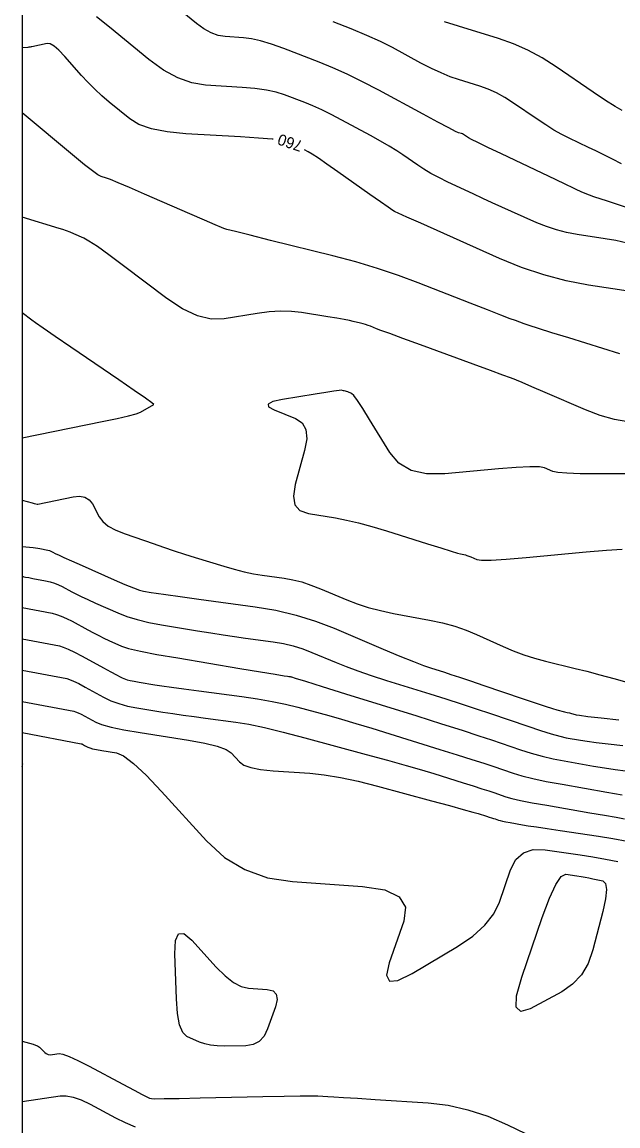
# Model space of a CAD drawing. Extents: x 2082232 to 2083549, y 592624 to 593832.
# Drawn here: x 2082231.8 to 2082269.1, y 592822.8 to 592892.1 of the extents above; entities that cross this region are included whole.
import ezdxf

# ---------------------------------------------------------------- set-up
doc = ezdxf.new("R2010")
doc.units = 0
for name, color, linetype in [('DT_X_Contour_Major', 7, 'Continuous'), ('DT_X_Contour_Minor', 7, 'Continuous'), ('DT_X_TIN_Hull', 7, 'Continuous')]:
    doc.layers.add(name, color=color, linetype=linetype)

msp = doc.modelspace()

# ---------------------------------------------------------------- linework, layer by layer
at = {"layer": 'DT_X_Contour_Major'}
for points in [[(2082247.518, 592884.714), (2082247.456, 592884.72), (2082246.608, 592884.787), (2082245.471, 592884.86), (2082242.054, 592885.066), (2082240.873, 592885.183), (2082239.892, 592885.378), (2082239.112, 592885.653), (2082238.532, 592886.006), (2082237.253, 592887.052), (2082236.784, 592887.451), (2082236.337, 592887.863), (2082235.911, 592888.288), (2082235.508, 592888.726), (2082234.461, 592889.913), (2082234.099, 592890.298), (2082233.795, 592890.563), (2082233.551, 592890.708), (2082233.366, 592890.733), (2082232.402, 592890.515), (2082232.347, 592890.504), (2082232.286, 592890.494), (2082232.219, 592890.486), (2082232.145, 592890.478), (2082231.787, 592890.446)], [(2082271.033, 592875.004), (2082267.293, 592875.576), (2082265.891, 592875.841), (2082264.493, 592876.208), (2082263.098, 592876.676), (2082261.705, 592877.246), (2082256.776, 592879.445), (2082255.9, 592879.836), (2082255.366, 592880.074), (2082255.176, 592880.159), (2082255.126, 592880.183), (2082255.016, 592880.257), (2082254.722, 592880.461), (2082254.244, 592880.796), (2082253.583, 592881.262), (2082251.575, 592882.678), (2082250.894, 592883.154), (2082250.356, 592883.522), (2082249.962, 592883.782), (2082249.711, 592883.933), (2082249.486, 592884.054)], [(2082231.787, 592857.297), (2082231.844, 592857.292), (2082231.892, 592857.283), (2082232.011, 592857.261), (2082232.202, 592857.225), (2082232.465, 592857.176), (2082233.26, 592857.024), (2082233.549, 592856.959), (2082233.819, 592856.878), (2082234.07, 592856.78), (2082234.303, 592856.666), (2082234.899, 592856.339), (2082235.16, 592856.203), (2082235.495, 592856.04), (2082235.906, 592855.849), (2082236.392, 592855.631), (2082237.786, 592855.013), (2082238.35, 592854.793), (2082238.995, 592854.595), (2082239.721, 592854.42), (2082240.528, 592854.268), (2082242.788, 592853.892), (2082243.611, 592853.757), (2082244.385, 592853.636), (2082245.11, 592853.528), (2082245.785, 592853.433), (2082247.522, 592853.197), (2082248.162, 592853.089), (2082248.782, 592852.943), (2082249.38, 592852.759), (2082249.958, 592852.537), (2082251.469, 592851.893), (2082252.092, 592851.643), (2082252.828, 592851.373), (2082253.677, 592851.083), (2082254.638, 592850.775), (2082257.352, 592849.927), (2082258.352, 592849.612), (2082259.317, 592849.301), (2082260.246, 592848.995), (2082261.141, 592848.694), (2082263.478, 592847.898), (2082264.286, 592847.629), (2082264.959, 592847.421), (2082265.495, 592847.273), (2082265.895, 592847.185), (2082266.781, 592847.031), (2082267.197, 592846.966), (2082267.78, 592846.888), (2082268.53, 592846.796), (2082269.448, 592846.691)], [(2082231.787, 592847.506), (2082235.493, 592846.801), (2082235.526, 592846.791), (2082235.572, 592846.771), (2082235.632, 592846.742), (2082235.704, 592846.704), (2082235.916, 592846.588), (2082236.029, 592846.543), (2082236.21, 592846.494), (2082236.459, 592846.443), (2082236.776, 592846.388), (2082237.711, 592846.239), (2082238.15, 592846.045), (2082238.765, 592845.574), (2082239.556, 592844.827), (2082240.523, 592843.804), (2082243.337, 592840.708), (2082244.466, 592839.678), (2082245.743, 592838.91), (2082247.166, 592838.404), (2082248.737, 592838.159), (2082253.122, 592837.858), (2082254.517, 592837.637), (2082255.415, 592837.2), (2082255.815, 592836.547), (2082255.718, 592835.678), (2082254.795, 592833.072), (2082254.625, 592832.297), (2082254.807, 592831.925), (2082255.342, 592831.956), (2082256.23, 592832.391), (2082259.068, 592834.088), (2082260.031, 592834.739), (2082260.793, 592835.421), (2082261.355, 592836.132), (2082261.715, 592836.873), (2082262.408, 592838.89), (2082262.738, 592839.537), (2082263.208, 592839.964), (2082263.819, 592840.171), (2082264.57, 592840.159), (2082266.76, 592839.833), (2082267.571, 592839.706), (2082268.362, 592839.569), (2082269.133, 592839.422)], [(2082231.787, 592828.143), (2082232.491, 592827.957), (2082232.634, 592827.91), (2082232.762, 592827.851), (2082232.874, 592827.779), (2082232.971, 592827.694), (2082233.208, 592827.45), (2082233.305, 592827.373), (2082233.418, 592827.325), (2082233.548, 592827.305), (2082233.693, 592827.313), (2082234.102, 592827.374), (2082234.335, 592827.341), (2082234.728, 592827.197), (2082235.281, 592826.941), (2082235.994, 592826.574), (2082238.107, 592825.448), (2082238.807, 592825.077), (2082239.318, 592824.808), (2082239.642, 592824.642), (2082239.779, 592824.579), (2082239.895, 592824.549), (2082240.117, 592824.543), (2082240.699, 592824.548), (2082241.641, 592824.564), (2082242.941, 592824.592), (2082246.887, 592824.681), (2082248.212, 592824.708), (2082249.227, 592824.724), (2082249.931, 592824.728), (2082250.324, 592824.721), (2082250.96, 592824.685), (2082251.324, 592824.664), (2082251.94, 592824.625), (2082252.807, 592824.569), (2082253.925, 592824.496), (2082257.242, 592824.28), (2082258.486, 592824.133), (2082259.731, 592823.855), (2082260.977, 592823.445), (2082262.222, 592822.904), (2082265.545, 592821.286)]]:
    msp.add_lwpolyline(points, dxfattribs=at)
at = {"layer": 'DT_X_Contour_Minor'}
for points in [[(2082269.601, 592880.453), (2082268.472, 592880.829), (2082267.633, 592881.115), (2082267.084, 592881.309), (2082266.825, 592881.413), (2082266.52, 592881.569), (2082266.3, 592881.677), (2082265.87, 592881.883), (2082265.23, 592882.189), (2082264.379, 592882.593), (2082261.829, 592883.802), (2082260.983, 592884.205), (2082260.359, 592884.507), (2082259.957, 592884.707), (2082259.776, 592884.806), (2082259.588, 592884.935), (2082259.519, 592884.98), (2082259.451, 592885.017), (2082259.384, 592885.048), (2082259.319, 592885.071), (2082259.148, 592885.123), (2082258.962, 592885.211), (2082258.53, 592885.435), (2082257.854, 592885.795), (2082256.932, 592886.29), (2082254.149, 592887.794), (2082253.132, 592888.326), (2082252.169, 592888.798), (2082251.259, 592889.207), (2082250.404, 592889.555), (2082248.196, 592890.4), (2082247.417, 592890.68), (2082246.737, 592890.888), (2082246.156, 592891.023), (2082245.674, 592891.086), (2082244.521, 592891.155), (2082244.085, 592891.226), (2082243.639, 592891.385), (2082243.186, 592891.633), (2082242.724, 592891.97), (2082241.48, 592892.987)], [(2082269.718, 592878.195), (2082269.005, 592878.358), (2082268.328, 592878.479), (2082266.569, 592878.748), (2082265.917, 592878.869), (2082265.28, 592879.032), (2082264.659, 592879.237), (2082264.052, 592879.483), (2082262.456, 592880.196), (2082261.857, 592880.464), (2082261.259, 592880.736), (2082260.662, 592881.011), (2082260.065, 592881.289), (2082258.473, 592882.034), (2082257.907, 592882.309), (2082257.404, 592882.575), (2082256.963, 592882.833), (2082256.585, 592883.082), (2082255.66, 592883.734), (2082255.273, 592883.994), (2082254.803, 592884.283), (2082254.251, 592884.602), (2082253.617, 592884.952), (2082251.818, 592885.923), (2082251.168, 592886.265), (2082250.567, 592886.561), (2082250.016, 592886.812), (2082249.514, 592887.017), (2082248.241, 592887.504), (2082247.716, 592887.671), (2082247.097, 592887.804), (2082246.382, 592887.905), (2082245.573, 592887.973), (2082243.288, 592888.111), (2082242.422, 592888.25), (2082241.54, 592888.566), (2082240.641, 592889.058), (2082239.725, 592889.726), (2082237.261, 592891.741), (2082236.445, 592892.405)], [(2082269.36, 592883.182), (2082268.794, 592883.469), (2082268.26, 592883.736), (2082267.758, 592883.982), (2082267.288, 592884.208), (2082266.077, 592884.783), (2082265.611, 592885.018), (2082265.12, 592885.295), (2082264.605, 592885.613), (2082264.065, 592885.972), (2082262.594, 592886.983), (2082262.048, 592887.334), (2082261.514, 592887.629), (2082260.993, 592887.867), (2082260.483, 592888.05), (2082259.14, 592888.462), (2082258.615, 592888.642), (2082258.048, 592888.875), (2082257.44, 592889.16), (2082256.789, 592889.496), (2082254.997, 592890.464), (2082254.261, 592890.838), (2082253.399, 592891.234), (2082252.41, 592891.652), (2082251.294, 592892.092)], [(2082269.396, 592886.531), (2082268.966, 592886.765), (2082268.362, 592887.144), (2082267.582, 592887.668), (2082265.268, 592889.258), (2082264.391, 592889.816), (2082263.495, 592890.297), (2082262.58, 592890.701), (2082261.646, 592891.029), (2082259.131, 592891.8), (2082258.269, 592892.073)], [(2082269.26, 592871.269), (2082266.057, 592872.253), (2082264.981, 592872.586), (2082264.154, 592872.844), (2082263.576, 592873.029), (2082263.248, 592873.141), (2082262.705, 592873.34), (2082262.375, 592873.464), (2082261.792, 592873.69), (2082260.955, 592874.016), (2082259.866, 592874.442), (2082256.622, 592875.714), (2082255.375, 592876.177), (2082254.066, 592876.612), (2082252.696, 592877.02), (2082251.265, 592877.4), (2082247.366, 592878.377), (2082246.087, 592878.697), (2082245.173, 592878.926), (2082244.624, 592879.064), (2082244.441, 592879.11), (2082244.441, 592879.11), (2082244.44, 592879.111), (2082244.439, 592879.111), (2082244.437, 592879.112), (2082244.435, 592879.113), (2082244.428, 592879.115), (2082244.292, 592879.174), (2082243.892, 592879.348), (2082243.226, 592879.638), (2082242.295, 592880.043), (2082239.458, 592881.277), (2082238.511, 592881.687), (2082237.799, 592881.991), (2082237.32, 592882.189), (2082237.076, 592882.281), (2082236.737, 592882.384), (2082236.538, 592882.492), (2082236.194, 592882.736), (2082235.706, 592883.117), (2082235.074, 592883.634), (2082231.787, 592886.369)], [(2082269.756, 592866.988), (2082268.913, 592867.14), (2082268.028, 592867.395), (2082267.1, 592867.752), (2082264.57, 592868.84), (2082263.737, 592869.198), (2082263.137, 592869.456), (2082262.768, 592869.613), (2082262.631, 592869.669), (2082262.577, 592869.686), (2082262.404, 592869.748), (2082261.927, 592869.922), (2082261.145, 592870.209), (2082260.059, 592870.607), (2082256.756, 592871.818), (2082255.655, 592872.222), (2082254.828, 592872.527), (2082254.274, 592872.732), (2082253.995, 592872.837), (2082253.617, 592872.986), (2082253.471, 592873.04), (2082253.318, 592873.091), (2082253.158, 592873.138), (2082252.991, 592873.183), (2082252.536, 592873.297), (2082252.309, 592873.347), (2082251.97, 592873.411), (2082251.519, 592873.489), (2082250.956, 592873.582), (2082249.304, 592873.849), (2082248.666, 592873.92), (2082247.988, 592873.935), (2082247.271, 592873.893), (2082246.515, 592873.795), (2082244.448, 592873.456), (2082243.642, 592873.441), (2082242.776, 592873.649), (2082241.85, 592874.081), (2082240.862, 592874.736), (2082238.149, 592876.782), (2082237.229, 592877.466), (2082236.506, 592877.984), (2082235.978, 592878.335), (2082235.647, 592878.52), (2082235.025, 592878.79), (2082234.794, 592878.887), (2082234.566, 592878.976), (2082234.342, 592879.056), (2082234.121, 592879.127), (2082231.787, 592879.841)], [(2082231.787, 592866), (2082236.812, 592867.014), (2082237.742, 592867.208), (2082238.451, 592867.372), (2082238.939, 592867.506), (2082239.206, 592867.609), (2082240.042, 592868.075), (2082239.921, 592868.182), (2082239.514, 592868.477), (2082238.821, 592868.96), (2082237.842, 592869.632), (2082234.849, 592871.675), (2082233.854, 592872.355), (2082233.113, 592872.864), (2082232.627, 592873.201), (2082232.394, 592873.366), (2082231.787, 592873.821)], [(2082267.822, 592863.726), (2082266.757, 592863.735), (2082265.941, 592863.766), (2082265.374, 592863.818), (2082265.056, 592863.89), (2082264.539, 592864.113), (2082264.212, 592864.171), (2082263.62, 592864.179), (2082262.763, 592864.138), (2082261.639, 592864.046), (2082258.29, 592863.734), (2082257.132, 592863.73), (2082256.169, 592863.95), (2082255.402, 592864.394), (2082254.829, 592865.063), (2082253.564, 592867.147), (2082253.138, 592867.835), (2082252.808, 592868.336), (2082252.575, 592868.65), (2082252.439, 592868.777), (2082252.205, 592868.866), (2082252.122, 592868.896), (2082252.049, 592868.92), (2082251.984, 592868.938), (2082251.929, 592868.949), (2082251.795, 592868.971), (2082251.654, 592868.962), (2082251.335, 592868.92), (2082250.835, 592868.844), (2082250.156, 592868.735), (2082248.106, 592868.399), (2082247.497, 592868.264), (2082247.206, 592868.11), (2082247.234, 592867.937), (2082247.581, 592867.745), (2082248.93, 592867.21), (2082249.345, 592866.933), (2082249.577, 592866.506), (2082249.628, 592865.928), (2082249.497, 592865.2), (2082248.904, 592863.056), (2082248.789, 592862.339), (2082248.889, 592861.798), (2082249.204, 592861.432), (2082249.734, 592861.241), (2082251.434, 592860.965), (2082252.111, 592860.837), (2082252.87, 592860.66), (2082253.709, 592860.432), (2082254.629, 592860.155), (2082257.191, 592859.35), (2082258.041, 592859.083), (2082258.671, 592858.889), (2082259.082, 592858.766), (2082259.272, 592858.715), (2082259.485, 592858.675), (2082259.572, 592858.654), (2082259.673, 592858.622), (2082259.788, 592858.577), (2082259.917, 592858.521), (2082260.281, 592858.355), (2082260.577, 592858.316), (2082261.192, 592858.326), (2082262.126, 592858.384), (2082263.379, 592858.49), (2082267.144, 592858.836), (2082268.413, 592858.942), (2082269.394, 592859.001)], [(2082270.993, 592863.728), (2082267.822, 592863.726)], [(2082231.787, 592862.089), (2082232.428, 592861.905), (2082232.552, 592861.872), (2082232.65, 592861.85), (2082232.722, 592861.839), (2082232.767, 592861.84), (2082234.981, 592862.286), (2082235.388, 592862.326), (2082235.725, 592862.267), (2082235.993, 592862.108), (2082236.19, 592861.851), (2082236.622, 592861.033), (2082236.845, 592860.736), (2082237.192, 592860.459), (2082237.661, 592860.201), (2082238.253, 592859.964), (2082239.995, 592859.356), (2082240.651, 592859.131), (2082241.311, 592858.911), (2082241.976, 592858.696), (2082242.645, 592858.487), (2082244.437, 592857.935), (2082245.09, 592857.745), (2082245.706, 592857.588), (2082246.285, 592857.466), (2082246.826, 592857.378), (2082248.221, 592857.188), (2082248.756, 592857.093), (2082249.313, 592856.951), (2082249.894, 592856.761), (2082250.497, 592856.523), (2082252.136, 592855.825), (2082252.78, 592855.576), (2082253.482, 592855.353), (2082254.243, 592855.155), (2082255.061, 592854.983), (2082257.323, 592854.558), (2082258.143, 592854.383), (2082258.908, 592854.176), (2082259.617, 592853.937), (2082260.271, 592853.667), (2082261.941, 592852.904), (2082262.577, 592852.633), (2082263.23, 592852.39), (2082263.901, 592852.175), (2082264.589, 592851.99), (2082266.449, 592851.533), (2082267.185, 592851.347), (2082267.996, 592851.133), (2082268.883, 592850.89), (2082269.846, 592850.618)], [(2082231.787, 592859.178), (2082232.491, 592859.104), (2082232.637, 592859.088), (2082232.772, 592859.07), (2082232.897, 592859.051), (2082233.011, 592859.031), (2082233.301, 592858.976), (2082233.406, 592858.953), (2082233.505, 592858.923), (2082233.596, 592858.887), (2082233.681, 592858.845), (2082233.899, 592858.726), (2082234.064, 592858.646), (2082234.395, 592858.494), (2082234.893, 592858.27), (2082235.557, 592857.975), (2082237.55, 592857.091), (2082238.227, 592856.798), (2082238.76, 592856.58), (2082239.151, 592856.437), (2082239.398, 592856.37), (2082239.869, 592856.292), (2082240.188, 592856.244), (2082240.795, 592856.158), (2082241.688, 592856.034), (2082242.869, 592855.873), (2082246.398, 592855.393), (2082247.701, 592855.174), (2082248.96, 592854.878), (2082250.177, 592854.503), (2082251.35, 592854.052), (2082254.423, 592852.744), (2082255.472, 592852.302), (2082256.315, 592851.957), (2082256.952, 592851.709), (2082257.384, 592851.558), (2082258.259, 592851.285), (2082258.659, 592851.156), (2082259.203, 592850.977), (2082259.892, 592850.746), (2082260.724, 592850.463), (2082263.135, 592849.641), (2082263.949, 592849.366), (2082264.582, 592849.157), (2082265.035, 592849.013), (2082265.307, 592848.936), (2082265.792, 592848.817), (2082265.96, 592848.775), (2082266.102, 592848.739), (2082266.218, 592848.709), (2082266.307, 592848.684), (2082266.508, 592848.627), (2082266.733, 592848.59), (2082267.256, 592848.523), (2082268.076, 592848.426), (2082269.195, 592848.299)], [(2082231.787, 592855.345), (2082233.672, 592854.986), (2082233.946, 592854.918), (2082234.246, 592854.812), (2082234.572, 592854.668), (2082234.925, 592854.486), (2082235.899, 592853.952), (2082236.256, 592853.761), (2082236.596, 592853.586), (2082236.919, 592853.428), (2082237.226, 592853.287), (2082238.022, 592852.935), (2082238.467, 592852.789), (2082239.202, 592852.615), (2082240.228, 592852.413), (2082241.545, 592852.184), (2082245.444, 592851.535), (2082246.728, 592851.322), (2082247.654, 592851.169), (2082248.222, 592851.075), (2082248.432, 592851.041), (2082248.515, 592851.03), (2082248.546, 592851.025), (2082248.574, 592851.02), (2082248.6, 592851.015), (2082248.623, 592851.009), (2082248.683, 592850.993), (2082248.912, 592850.922), (2082249.552, 592850.723), (2082250.604, 592850.395), (2082252.068, 592849.938), (2082256.52, 592848.547), (2082258.066, 592848.062), (2082259.364, 592847.649), (2082260.413, 592847.309), (2082261.214, 592847.042), (2082263.02, 592846.427), (2082263.699, 592846.21), (2082264.382, 592846.02), (2082265.07, 592845.858), (2082265.762, 592845.724), (2082267.612, 592845.402), (2082268.297, 592845.288), (2082268.963, 592845.187), (2082269.611, 592845.098)], [(2082231.787, 592853.385), (2082234.127, 592852.94), (2082234.368, 592852.871), (2082234.684, 592852.743), (2082235.077, 592852.555), (2082235.546, 592852.307), (2082236.899, 592851.565), (2082237.352, 592851.318), (2082237.696, 592851.132), (2082237.933, 592851.007), (2082238.061, 592850.944), (2082238.259, 592850.856), (2082238.369, 592850.82), (2082238.551, 592850.777), (2082238.805, 592850.727), (2082239.132, 592850.67), (2082240.099, 592850.509), (2082240.543, 592850.44), (2082241.151, 592850.352), (2082241.923, 592850.245), (2082242.858, 592850.12), (2082245.569, 592849.763), (2082246.55, 592849.62), (2082247.46, 592849.462), (2082248.298, 592849.287), (2082249.065, 592849.097), (2082251.015, 592848.567), (2082251.802, 592848.347), (2082252.701, 592848.084), (2082253.712, 592847.78), (2082254.834, 592847.433), (2082257.976, 592846.452), (2082259.067, 592846.109), (2082259.982, 592845.818), (2082260.723, 592845.579), (2082261.288, 592845.39), (2082262.562, 592844.956), (2082263.112, 592844.79), (2082263.806, 592844.62), (2082264.645, 592844.444), (2082265.629, 592844.263), (2082268.444, 592843.774), (2082269.397, 592843.61)], [(2082231.787, 592851.425), (2082234.582, 592850.893), (2082234.762, 592850.84), (2082235.015, 592850.733), (2082235.341, 592850.574), (2082235.739, 592850.362), (2082236.899, 592849.726), (2082237.356, 592849.506), (2082237.856, 592849.32), (2082238.401, 592849.17), (2082238.989, 592849.055), (2082240.616, 592848.794), (2082241.239, 592848.697), (2082241.89, 592848.601), (2082242.568, 592848.505), (2082243.273, 592848.41), (2082245.19, 592848.157), (2082245.999, 592848.025), (2082246.988, 592847.819), (2082248.158, 592847.538), (2082249.508, 592847.184), (2082253.347, 592846.14), (2082254.693, 592845.771), (2082255.851, 592845.446), (2082256.82, 592845.165), (2082257.601, 592844.929), (2082259.431, 592844.357), (2082260.067, 592844.157), (2082260.601, 592843.987), (2082261.032, 592843.848), (2082261.362, 592843.738), (2082262.104, 592843.485), (2082262.474, 592843.38), (2082263.027, 592843.255), (2082263.763, 592843.109), (2082264.682, 592842.944), (2082267.376, 592842.475), (2082268.291, 592842.317), (2082269.015, 592842.194), (2082269.547, 592842.105)], [(2082231.787, 592849.465), (2082235.038, 592848.847), (2082235.144, 592848.815), (2082235.294, 592848.752), (2082235.486, 592848.658), (2082235.722, 592848.533), (2082236.407, 592848.157), (2082236.774, 592848.011), (2082237.361, 592847.855), (2082238.168, 592847.688), (2082239.194, 592847.512), (2082242.223, 592847.027), (2082243.241, 592846.842), (2082244.024, 592846.648), (2082244.572, 592846.445), (2082244.885, 592846.235), (2082245.405, 592845.663), (2082245.683, 592845.468), (2082246.128, 592845.311), (2082246.74, 592845.194), (2082247.519, 592845.115), (2082249.818, 592844.957), (2082250.731, 592844.862), (2082251.744, 592844.696), (2082252.858, 592844.459), (2082254.073, 592844.151), (2082257.447, 592843.234), (2082258.578, 592842.925), (2082259.442, 592842.687), (2082260.038, 592842.52), (2082260.367, 592842.424), (2082260.887, 592842.262), (2082261.068, 592842.205), (2082261.219, 592842.157), (2082261.342, 592842.117), (2082261.435, 592842.086), (2082261.646, 592842.014), (2082261.751, 592841.984), (2082261.908, 592841.949), (2082262.117, 592841.907), (2082262.378, 592841.86), (2082263.143, 592841.727), (2082263.507, 592841.667), (2082264.024, 592841.585), (2082264.694, 592841.483), (2082265.517, 592841.36), (2082267.918, 592841.002), (2082268.816, 592840.861), (2082269.71, 592840.705)], [(2082231.787, 592845.376), (2082231.824, 592845.539), (2082231.787, 592845.546)], [(2082263.635, 592830.184), (2082263.046, 592830.007), (2082262.762, 592830.28), (2082262.784, 592831.003), (2082263.112, 592832.176), (2082264.392, 592835.904), (2082264.845, 592837.123), (2082265.242, 592837.982), (2082265.585, 592838.482), (2082265.872, 592838.623), (2082266.566, 592838.52), (2082266.823, 592838.48), (2082267.074, 592838.436), (2082267.318, 592838.39), (2082267.556, 592838.34), (2082268.182, 592838.204), (2082268.358, 592838.045), (2082268.418, 592837.674), (2082268.36, 592837.088), (2082268.186, 592836.289), (2082267.565, 592833.872), (2082267.268, 592833.029), (2082266.844, 592832.312), (2082266.293, 592831.721), (2082265.615, 592831.256), (2082263.635, 592830.184)], [(2082241.359, 592833.628), (2082241.399, 592834.471), (2082241.591, 592834.894), (2082241.934, 592834.895), (2082242.431, 592834.476), (2082243.957, 592832.797), (2082244.512, 592832.242), (2082245.035, 592831.837), (2082245.524, 592831.582), (2082245.981, 592831.477), (2082247.154, 592831.396), (2082247.516, 592831.305), (2082247.722, 592831.092), (2082247.772, 592830.758), (2082247.667, 592830.301), (2082247.178, 592828.921), (2082246.955, 592828.467), (2082246.655, 592828.14), (2082246.276, 592827.94), (2082245.819, 592827.867), (2082244.495, 592827.843), (2082244.024, 592827.851), (2082243.603, 592827.895), (2082243.232, 592827.975), (2082242.911, 592828.09), (2082242.122, 592828.444), (2082241.859, 592828.692), (2082241.66, 592829.17), (2082241.526, 592829.879), (2082241.457, 592830.817), (2082241.359, 592833.628)], [(2082231.787, 592824.373), (2082234.167, 592824.726), (2082234.55, 592824.732), (2082234.993, 592824.646), (2082235.498, 592824.467), (2082236.063, 592824.196), (2082237.65, 592823.35), (2082238.254, 592823.05), (2082238.877, 592822.785)]]:
    msp.add_lwpolyline(points, dxfattribs=at)
at = {"layer": 'DT_X_TIN_Hull'}
msp.add_lwpolyline([(2082231.787, 592896.357), (2082231.787, 592891.712), (2082231.787, 592889.089), (2082231.787, 592887.815), (2082231.787, 592882.025), (2082231.787, 592879.116), (2082231.787, 592877.903), (2082231.787, 592870.779), (2082231.787, 592870.618), (2082231.787, 592869.88), (2082231.787, 592866.774), (2082231.787, 592864.374), (2082231.787, 592859.96), (2082231.787, 592857.132), (2082231.787, 592845.535), (2082231.787, 592841.71), (2082231.787, 592829.563), (2082231.787, 592827.779), (2082231.787, 592825.945), (2082231.787, 592821.209)], dxfattribs=at)

# ---------------------------------------------------------------- texts
at = {"layer": 'DT_X_Contour_Major'}
msp.add_text('760', height=0.7, rotation=161.47501, dxfattribs=at).set_placement((2082249.437, 592884.58))

doc.saveas('drawing.dxf')
